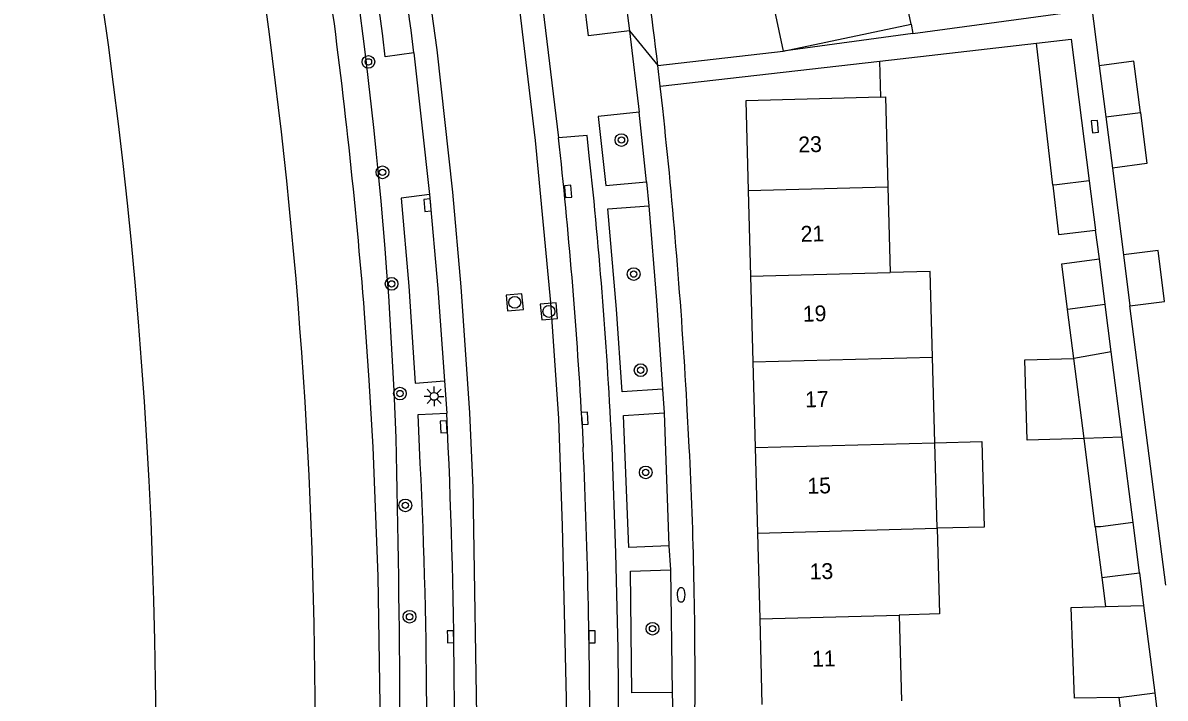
# Model space of a CAD drawing. Extents: x 128000 to 131008, y 398996 to 402500.
# Drawn here: x 128295 to 128367, y 399734.2 to 399776.7 of the extents above; entities that cross this region are included whole.
import ezdxf

# ---------------------------------------------------------------- set-up
doc = ezdxf.new("R2010")
doc.units = 0
for name, color, linetype in [('gg-afsc-erfafscheiding', 7, 'Continuous'), ('gg-afsc-muur', 7, 'Continuous'), ('gg-anno-huisnummerreeks BGT', 7, 'Continuous'), ('gg-bbg-gedigitaliseerde bebouwing', 7, 'Continuous'), ('gg-bbg-gedigitaliseerde bijgebouw', 7, 'Continuous'), ('gg-bbg-hoofdgebouw', 7, 'Continuous'), ('gg-bbg-luifel en loopbrug', 7, 'Continuous'), ('gg-bbg-tussenscheiding', 7, 'Continuous'), ('gg-knt-BGT kruinlijn', 7, 'Continuous'), ('gg-knt-verharding', 7, 'Continuous'), ('gg-knt-verharding nz', 7, 'Continuous'), ('gg-kntw-beschoeiing', 7, 'Continuous'), ('gt-grn-groengrens', 7, 'Continuous'), ('gt-grn-weggrens', 7, 'Continuous'), ('gt-symb-boom', 7, 'Continuous'), ('gt-symb-brandkraan', 7, 'Continuous'), ('gt-symb-kolk', 7, 'Continuous'), ('gt-symb-lichtmast', 7, 'Continuous'), ('gt-symb-rioolschacht', 7, 'Continuous')]:
    doc.layers.add(name, color=color, linetype=linetype)

# ---------------------------------------------------------------- blocks, each defined once
blk = doc.blocks.new('gt0-KOLK')
at = {"layer": 'gt-symb-kolk'}
blk.add_lwpolyline([(0, 0), (0.375, 0), (0.375, 0.4), (-0.375, 0.4), (-0.375, 0), (0, 0)], dxfattribs=at)
blk = doc.blocks.new('gt0-BOOM')
at = {"layer": 'gt-symb-boom'}
for radius in [0.4, 0.2]:
    blk.add_circle((0, 0), radius, dxfattribs=at)
blk = doc.blocks.new('gt0-BR')
at = {"layer": 'gt-symb-brandkraan'}
for centre, radius, start, end in [((-0.244, 0), 0.206, 107.56694, 252.43307), ((0.599, -2.664), 3, 106.89205, 107.56694), ((0, -0.691), 0.938, 73.10799, 106.89205), ((-0.599, -2.664), 3, 72.43309, 73.10799), ((0.244, 0), 0.206, 287.56695, 72.43309), ((0.599, 2.664), 3, 252.43307, 253.10797), ((0, 0.691), 0.938, 253.10797, 286.89206), ((-0.599, 2.664), 3, 286.89206, 287.56695)]:
    blk.add_arc(centre, radius, start, end, dxfattribs=at)
blk = doc.blocks.new('gt0-LMAST')
at = {"layer": 'gt-symb-lichtmast'}
for p, q in [((-0.182, 0.173), (-0.447, 0.438)), ((-0.005, 0.246), (-0.005, 0.621)), ((0.172, 0.173), (0.437, 0.438)), ((-0.255, -0.004), (-0.63, -0.004)), ((-0.182, -0.181), (-0.447, -0.446)), ((-0.005, -0.254), (-0.005, -0.629)), ((0.437, -0.446), (0.172, -0.181)), ((0.245, -0.004), (0.62, -0.004))]:
    blk.add_line(p, q, dxfattribs=at)
blk.add_circle((-0.005, -0.004), 0.25, dxfattribs=at)
blk = doc.blocks.new('gt0-RS')
at = {"layer": 'gt-symb-rioolschacht'}
blk.add_lwpolyline([(-0.5, -0.5), (0.5, -0.5), (0.5, 0.5), (-0.5, 0.5)], close=True, dxfattribs=at)
blk.add_circle((0, 0), 0.375, dxfattribs=at)

msp = doc.modelspace()

# ---------------------------------------------------------------- linework, layer by layer
at = {"layer": 'gg-afsc-erfafscheiding'}
for p, q in [((128361.953, 399780.706), (128362.804, 399774.045)), ((128363.629, 399767.598), (128364.329, 399762.132)), ((128362.815, 399761.87), (128362.559, 399763.681)), ((128366.992, 399741.312), (128364.741, 399758.909))]:
    msp.add_line(p, q, dxfattribs=at)
at = {"layer": 'gg-afsc-muur'}
for p, q in [((128350.958, 399776.657), (128351.058, 399776.075)), ((128348.975, 399774.341), (128358.854, 399775.473)), ((128349.037, 399772.072), (128348.975, 399774.341))]:
    msp.add_line(p, q, dxfattribs=at)
msp.add_lwpolyline([(128351.058, 399776.075), (128360.835, 399777.397), (128359.986, 399783.678)], dxfattribs=at)
at = {"layer": 'gg-bbg-gedigitaliseerde bebouwing'}
for p, q in [((128350.958, 399776.657), (128350.346, 399779.574)), ((128349.33, 399772.08), (128349.481, 399766.408)), ((128349.481, 399766.408), (128349.624, 399761.012)), ((128352.446, 399750.291), (128352.296, 399755.679)), ((128352.597, 399744.894), (128352.446, 399750.291)), ((128350.197, 399739.426), (128350.341, 399734.028))]:
    msp.add_line(p, q, dxfattribs=at)
for points in [[(128352.296, 399755.679), (128352.146, 399761.076), (128349.624, 399761.012)], [(128352.597, 399744.894), (128352.747, 399739.497), (128350.197, 399739.426)]]:
    msp.add_lwpolyline(points, dxfattribs=at)
at = {"layer": 'gg-bbg-gedigitaliseerde bijgebouw'}
for p, q in [((128359.877, 399766.53), (128358.854, 399775.473)), ((128362.804, 399774.045), (128363.217, 399770.821)), ((128363.217, 399770.821), (128363.629, 399767.598)), ((128362.163, 399766.791), (128362.559, 399763.681)), ((128364.329, 399762.132), (128364.741, 399758.909)), ((128363.182, 399758.991), (128360.808, 399758.689)), ((128361.203, 399755.595), (128360.808, 399758.689)), ((128363.561, 399756.015), (128363.182, 399758.991)), ((128361.845, 399750.559), (128361.203, 399755.595)), ((128364.248, 399750.628), (128363.561, 399756.015)), ((128362.555, 399744.99), (128361.845, 399750.559)), ((128364.933, 399745.256), (128364.248, 399750.628)), ((128362.555, 399744.99), (128362.962, 399741.797)), ((128365.335, 399742.099), (128364.933, 399745.256)), ((128362.962, 399741.797), (128365.335, 399742.099)), ((128363.196, 399739.96), (128365.599, 399740.028)), ((128365.599, 399740.028), (128366.301, 399734.525)), ((128364.038, 399734.236), (128364.418, 399731.263)), ((128366.301, 399734.525), (128366.68, 399731.552))]:
    msp.add_line(p, q, dxfattribs=at)
for points in [[(128358.854, 399775.473), (128361.027, 399775.722), (128362.163, 399766.791)], [(128365.399, 399771.101), (128364.986, 399774.325), (128362.804, 399774.045)], [(128365.399, 399771.101), (128365.811, 399767.877), (128363.629, 399767.598)], [(128359.877, 399766.53), (128360.234, 399763.414), (128362.559, 399763.681)], [(128364.741, 399758.909), (128366.923, 399759.188), (128366.511, 399762.412), (128364.329, 399762.132)], [(128364.038, 399734.236), (128361.254, 399734.2), (128361.04, 399739.899), (128363.196, 399739.96)]]:
    msp.add_lwpolyline(points, dxfattribs=at)
at = {"layer": 'gg-bbg-hoofdgebouw'}
for p, q in [((128342.346, 399777.535), (128342.882, 399774.97)), ((128342.882, 399774.97), (128350.958, 399776.657)), ((128349.037, 399772.072), (128349.33, 399772.08)), ((128340.69, 399766.177), (128340.834, 399760.79)), ((128340.834, 399760.79), (128340.977, 399755.388)), ((128340.977, 399755.388), (128341.121, 399749.984)), ((128341.121, 399749.984), (128341.264, 399744.58)), ((128341.264, 399744.58), (128341.408, 399739.185)), ((128341.408, 399739.185), (128341.551, 399733.788))]:
    msp.add_line(p, q, dxfattribs=at)
msp.add_lwpolyline([(128349.037, 399772.072), (128340.54, 399771.84), (128340.69, 399766.177)], dxfattribs=at)
at = {"layer": 'gg-bbg-luifel en loopbrug'}
for p, q in [((128363.182, 399758.991), (128362.815, 399761.87)), ((128365.335, 399742.099), (128365.599, 399740.028)), ((128362.962, 399741.797), (128363.196, 399739.96))]:
    msp.add_line(p, q, dxfattribs=at)
for points in [[(128360.808, 399758.689), (128360.441, 399761.567), (128362.815, 399761.87)], [(128361.845, 399750.559), (128358.259, 399750.459), (128358.118, 399755.508), (128361.203, 399755.595)], [(128352.446, 399750.291), (128355.411, 399750.374), (128355.562, 399744.977), (128352.597, 399744.894)]]:
    msp.add_lwpolyline(points, dxfattribs=at)
at = {"layer": 'gg-bbg-tussenscheiding'}
for p, q in [((128363.217, 399770.821), (128365.399, 399771.101)), ((128340.69, 399766.177), (128349.481, 399766.408)), ((128340.834, 399760.79), (128349.624, 399761.012)), ((128340.977, 399755.388), (128352.296, 399755.679)), ((128363.561, 399756.015), (128361.203, 399755.595)), ((128364.248, 399750.628), (128361.845, 399750.559)), ((128341.121, 399749.984), (128352.446, 399750.291)), ((128341.264, 399744.58), (128352.597, 399744.894)), ((128341.408, 399739.185), (128350.197, 399739.426)), ((128364.038, 399734.236), (128366.301, 399734.525))]:
    msp.add_line(p, q, dxfattribs=at)
for points in [[(128362.163, 399766.791), (128360.138, 399766.533), (128359.877, 399766.53)], [(128364.933, 399745.256), (128362.892, 399744.995), (128362.555, 399744.99)]]:
    msp.add_lwpolyline(points, dxfattribs=at)
at = {"layer": 'gg-knt-BGT kruinlijn'}
msp.add_lwpolyline([(128317.5, 399729.553), (128317.493, 399733.764), (128317.362, 399741.884), (128317.042, 399749.999), (128316.8, 399754.229), (128316.507, 399758.455)], dxfattribs=at)
msp.add_arc((127947.909, 399729.149), 369.761, 4.54578, 7.79207, dxfattribs=at)
at = {"layer": 'gg-knt-verharding'}
for p, q in [((128332.604, 399780.765), (128333.206, 399776.245)), ((128327.492, 399779.735), (128328.729, 399769.494)), ((128317.801, 399774.609), (128317.652, 399775.92)), ((128351.058, 399776.075), (128342.882, 399774.97)), ((128334.986, 399774.066), (128342.882, 399774.97)), ((128319.619, 399774.867), (128317.801, 399774.609)), ((128319.619, 399774.867), (128320.599, 399765.938)), ((128335.138, 399772.755), (128348.975, 399774.341)), ((128335.138, 399772.755), (128334.986, 399774.066)), ((128335.296, 399771.342), (128335.138, 399772.755)), ((128333.807, 399771.124), (128331.222, 399770.852)), ((128334.269, 399766.727), (128333.807, 399771.124)), ((128320.599, 399765.938), (128318.805, 399765.692)), ((128319.702, 399754.048), (128321.552, 399754.187)), ((128321.552, 399754.187), (128321.685, 399752.147)), ((128336.972, 399750), (128336.819, 399752.784)), ((128319.879, 399752.059), (128321.685, 399752.147)), ((128319.97, 399750), (128319.879, 399752.059)), ((128335.389, 399752.166), (128335.687, 399743.793)), ((128335.785, 399742.285), (128335.884, 399734.555))]:
    msp.add_line(p, q, dxfattribs=at)
for points in [[(128333.206, 399776.245), (128330.626, 399775.922), (128330.066, 399780.399)], [(128331.222, 399770.852), (128331.705, 399766.496), (128334.269, 399766.727)], [(128330.67, 399768.373), (128330.538, 399769.646), (128328.729, 399769.494)], [(128318.805, 399765.692), (128319.293, 399760.156), (128319.702, 399754.048)], [(128335.284, 399753.655), (128332.748, 399753.502), (128332.388, 399758.712), (128331.844, 399765.024), (128334.419, 399765.218)], [(128334.419, 399765.218), (128334.898, 399759.255), (128335.284, 399753.655)], [(128335.687, 399743.793), (128333.17, 399743.677), (128332.828, 399752.014), (128335.389, 399752.166)], [(128330.709, 399730.014), (128332.549, 399729.954), (128332.483, 399737.304), (128332.344, 399743.326), (128332.101, 399750)], [(128335.884, 399734.555), (128333.349, 399734.522), (128333.26, 399742.191), (128335.785, 399742.285)]]:
    msp.add_lwpolyline(points, dxfattribs=at)
for centre, radius, start, end in [((127935.136, 399723.942), 386.032, 7.73827, 10.72586), ((128004.809, 399735.114), 332.466, 6.7283, 9.97497), ((127981.805, 399732.991), 355.566, 3.19117, 6.192), ((128024.539, 399735.287), 307.914, 2.73872, 6.16838), ((127965.022, 399731.968), 355.405, 357.68238, 2.90819), ((128045.837, 399735.485), 291.497, 359.61398, 2.85423)]:
    msp.add_arc(centre, radius, start, end, dxfattribs=at)
at = {"layer": 'gg-knt-verharding nz'}
for p, q in [((128321.784, 399750), (128321.685, 399752.147)), ((128330.194, 399751.88), (128330.282, 399750))]:
    msp.add_line(p, q, dxfattribs=at)
for points in [[(128330.025, 399686.774), (128328.591, 399686.619), (128328.517, 399687.214), (128328.318, 399692.321), (128328.454, 399702.388), (128328.627, 399708.618), (128329.193, 399725.544), (128329.227, 399734.165), (128328.97, 399745.06), (128328.746, 399751.807), (128328.252, 399759.128), (128327.287, 399769.339), (128326.055, 399779.542), (128324.997, 399786.731), (128323.076, 399797.581), (128322.382, 399801.256), (128319.387, 399814.819), (128317.835, 399821.063), (128310.993, 399847.864), (128308.96, 399854.267)], [(128301.959, 399851.572), (128304.779, 399844.559), (128307.138, 399837.788), (128309.029, 399831.832), (128311.488, 399823.287), (128315.473, 399807.029), (128317.378, 399797.677), (128319.247, 399787.367), (128320.066, 399782.174), (128321.058, 399775.046), (128322.042, 399766.081), (128322.57, 399760.115), (128323.116, 399752.174), (128323.33, 399747.444), (128323.609, 399730.47), (128323.493, 399721.851), (128323.307, 399716.096), (128322.946, 399710.559), (128322.238, 399703.14), (128321.487, 399697.799), (128320.947, 399694.249), (128319.304, 399686.114), (128317.191, 399676.864)], [(128320.599, 399765.938), (128321.125, 399759.998), (128321.552, 399754.187)]]:
    msp.add_lwpolyline(points, dxfattribs=at)
for centre, radius, start, end in [((127980.781, 399731.325), 341.625, 7.32262, 11.15417), ((127999.517, 399733.245), 331.202, 3.22549, 6.28348), ((127912.599, 399732.176), 409.573, 357.75986, 2.49417), ((127905.656, 399730.93), 425.054, 359.87648, 2.57139)]:
    msp.add_arc(centre, radius, start, end, dxfattribs=at)
at = {"layer": 'gg-kntw-beschoeiing'}
for centre, radius, start, end in [((127971.478, 399730.795), 331.892, 352.9544, 20.74614), ((127979.733, 399732.234), 333.663, 357.40665, 14.48339)]:
    msp.add_arc(centre, radius, start, end, dxfattribs=at)
at = {"layer": 'gt-grn-groengrens'}
for centre, radius, start, end in [((128046.677, 399741.059), 271.978, 2.01, 12.08076), ((127377.846, 399727.997), 940.913, 359.236785, 1.376382)]:
    msp.add_arc(centre, radius, start, end, dxfattribs=at)
at = {"layer": 'gt-grn-weggrens'}
for p, q in [((128333.206, 399776.245), (128334.986, 399774.066)), ((128333.206, 399776.245), (128333.807, 399771.124)), ((128334.269, 399766.727), (128334.419, 399765.218)), ((128335.284, 399753.655), (128335.389, 399752.166)), ((128335.687, 399743.793), (128335.785, 399742.285)), ((128335.884, 399734.555), (128335.927, 399733.075))]:
    msp.add_line(p, q, dxfattribs=at)

# ---------------------------------------------------------------- block references
at = {"layer": 'gt-symb-boom'}
for p in [(128316.75, 399774.291), (128332.696, 399769.363), (128317.637, 399767.329), (128333.465, 399760.916), (128318.211, 399760.301), (128333.905, 399754.861), (128318.738, 399753.389), (128334.225, 399748.417), (128319.076, 399746.339), (128319.339, 399739.319), (128334.652, 399738.569)]:
    msp.add_blockref('gt0-BOOM', p, dxfattribs=at)
at = {"layer": 'gt-symb-brandkraan', "rotation": -89.14062775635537}
msp.add_blockref('gt0-BR', (128336.455, 399740.701), dxfattribs=at)
at = {"layer": 'gt-symb-kolk'}
for p, rotation in [((128362.333, 399770.192), -84.43197594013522), ((128329.131, 399766.106), -84.95083353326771), ((128320.68, 399765.276), 95.04916646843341), ((128330.578, 399751.834), 92.69361103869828), ((128321.696, 399751.298), 93.21162577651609), ((128321.729, 399738.06), -88.73969615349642), ((128330.641, 399738.05), -89.14062775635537)]:
    msp.add_blockref('gt0-KOLK', p, dxfattribs=dict(at, rotation=rotation))
at = {"layer": 'gt-symb-lichtmast'}
msp.add_blockref('gt0-LMAST', (128320.89, 399753.215), dxfattribs=at)
at = {"layer": 'gt-symb-rioolschacht'}
for p, rotation in [((128325.97, 399759.133), 95.04916646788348), ((128328.121, 399758.565), 95.04916646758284)]:
    msp.add_blockref('gt0-RS', p, dxfattribs=dict(at, rotation=rotation))

# ---------------------------------------------------------------- texts
at = {"layer": 'gg-anno-huisnummerreeks BGT'}
for s, p in [('23', (128343.85, 399768.576)), ('21', (128344, 399762.945)), ('19', (128344.134, 399757.912)), ('17', (128344.277, 399752.513)), ('15', (128344.422, 399747.068)), ('13', (128344.565, 399741.669)), ('11', (128344.712, 399736.166))]:
    msp.add_text(s, height=1, rotation=1.5, dxfattribs=at).set_placement(p)

doc.saveas('drawing.dxf')
